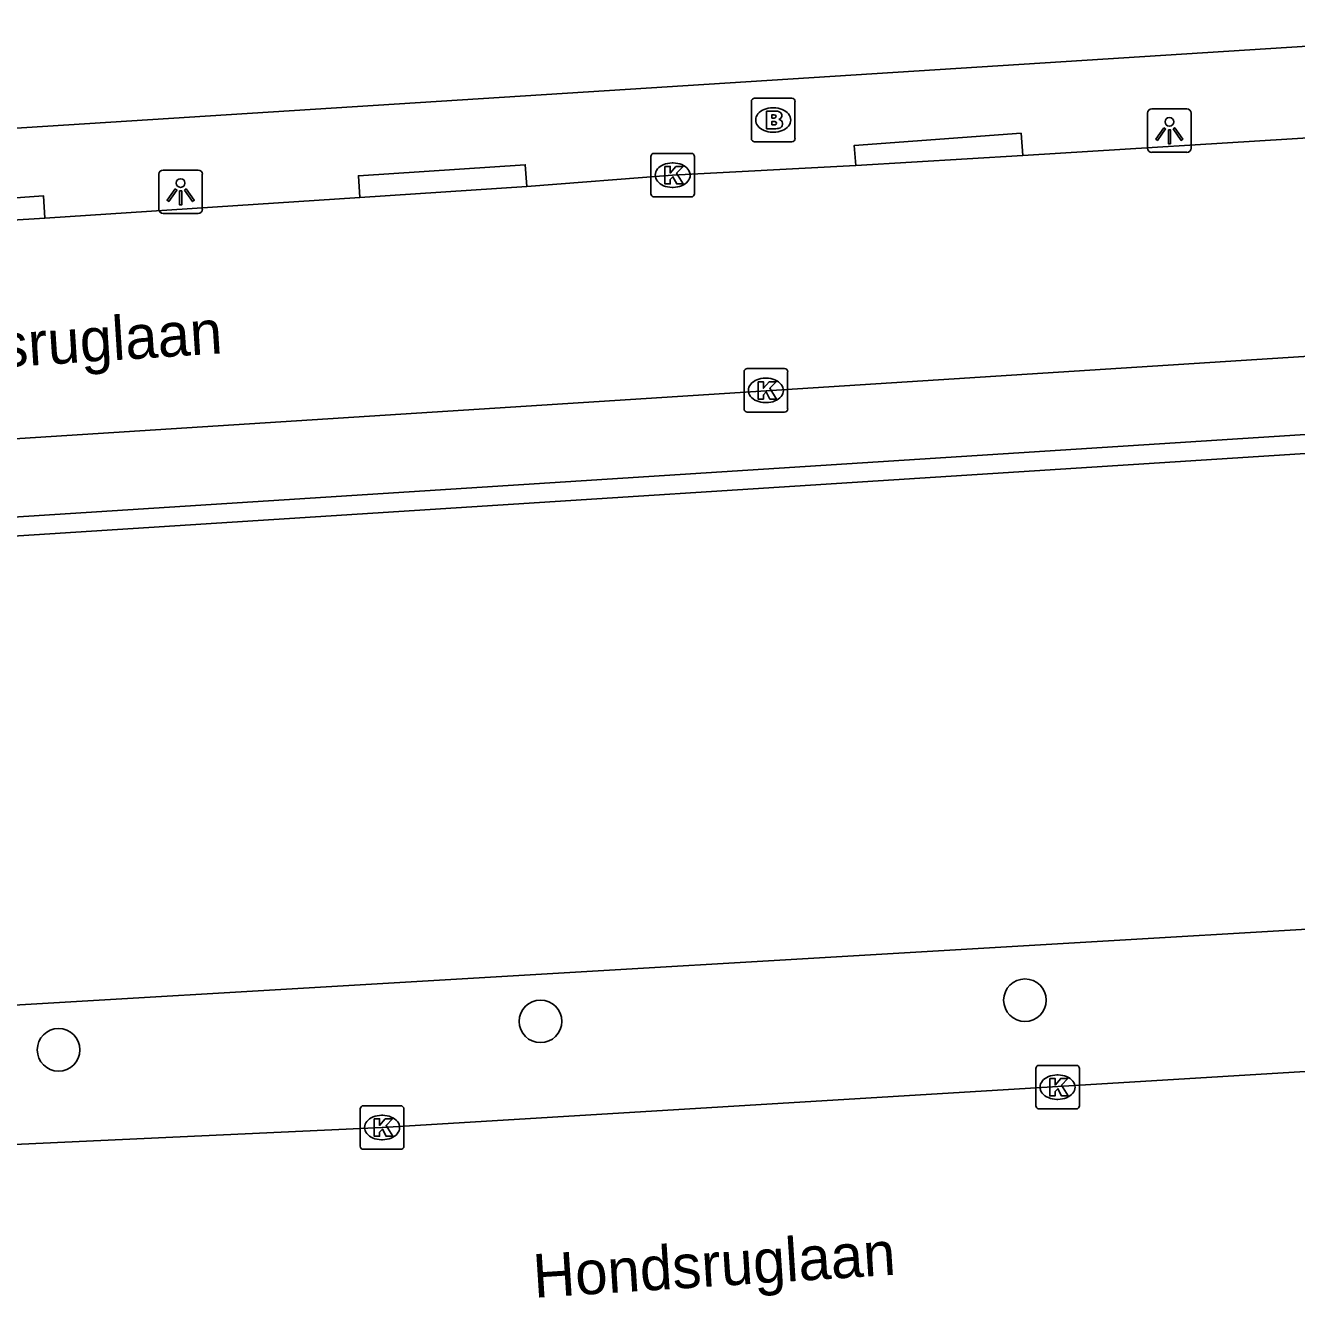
# Model space of a CAD drawing. Extents: x 159628 to 160723, y 388176 to 389416.
# Drawn here: x 160594.78 to 160623.93, y 388334.2 to 388363.39 of the extents above; entities that cross this region are included whole.
import ezdxf

# ---------------------------------------------------------------- set-up
doc = ezdxf.new("R2010")
doc.units = 0
for name, color, linetype in [('IMGEO_Boom', 7, 'Continuous'), ('IMGEO_Brandkraan', 7, 'Continuous'), ('IMGEO_Groenvoorziening', 7, 'Continuous'), ('IMGEO_Kolk', 7, 'Continuous'), ('IMGEO_Lichtpunt', 7, 'Continuous'), ('IMGEO_Openbare_ruimte_label', 7, 'Continuous'), ('IMGEO_Rijbaan_lokaal_open', 7, 'Continuous'), ('IMGEO_Rijbaan_regionaal_gesloten', 7, 'Continuous'), ('IMGEO_Voetpad_open', 7, 'Continuous')]:
    doc.layers.add(name, color=color, linetype=linetype)

msp = doc.modelspace()

# ---------------------------------------------------------------- linework, layer by layer
at = {"layer": 'IMGEO_Boom'}
for centre in [(160617.704, 388341.023), (160606.592, 388340.539), (160595.54, 388339.886)]:
    msp.add_circle(centre, 0.489, dxfattribs=at)
at = {"layer": 'IMGEO_Brandkraan'}
for p, q in [((160611.428, 388360.793), (160611.428, 388361.645)), ((160611.503, 388361.719), (160612.355, 388361.719)), ((160612.429, 388361.645), (160612.429, 388360.793)), ((160611.916, 388361.499), (160611.941, 388361.499)), ((160611.939, 388360.939), (160611.914, 388360.939)), ((160612.355, 388360.719), (160611.503, 388360.719))]:
    msp.add_line(p, q, dxfattribs=at)
for points in [[(160611.428, 388360.793), (160611.428, 388361.645)], [(160611.503, 388361.719), (160612.355, 388361.719)], [(160612.429, 388361.645), (160612.429, 388360.793)], [(160611.776, 388361.419), (160611.776, 388361.019), (160611.989, 388361.019)], [(160612.007, 388361.419), (160611.776, 388361.419)], [(160611.955, 388361.338), (160611.901, 388361.338), (160611.901, 388361.262)], [(160611.901, 388361.262), (160611.954, 388361.262)], [(160611.963, 388361.186), (160611.901, 388361.186), (160611.901, 388361.105)], [(160611.901, 388361.105), (160611.963, 388361.105)], [(160612.355, 388360.719), (160611.503, 388360.719)]]:
    msp.add_lwpolyline(points, dxfattribs=at)
for centre, radius, start, end in [((160611.505, 388361.643), 0.0765, 91.552, 178.448), ((160611.505, 388361.643), 0.0765, 91.552, 178.448), ((160612.353, 388361.643), 0.0765, 1.552, 88.448), ((160612.353, 388361.643), 0.0765, 1.552, 88.448), ((160611.956, 388361.3), 0.0379, 267.8285, 90.9355), ((160612.011, 388361.274), 0.145, 59.4692, 91.5367), ((160612.036, 388361.321), 0.0922, 285.5137, 58.1501), ((160612.041, 388361.129), 0.105, 301.3115, 78.989), ((160611.964, 388361.145), 0.0404, 269.8759, 90.5077), ((160611.995, 388361.27), 0.251, 268.6676, 293.5347), ((160611.505, 388360.795), 0.0765, 181.552, 268.448), ((160611.505, 388360.795), 0.0765, 181.552, 268.448), ((160612.353, 388360.795), 0.0765, 271.552, 358.448), ((160612.353, 388360.795), 0.0765, 271.552, 358.448)]:
    msp.add_arc(centre, radius, start, end, dxfattribs=at)
for centre, major_axis, ratio, start_param, end_param in [((160611.915, 388361.219), (-0.387, 0.002), 0.722429, 4.712389, 7.853982), ((160611.94, 388361.219), (-0.39, 0.002), 0.717154, 1.570796, 4.712389)]:
    msp.add_ellipse(centre, major_axis=major_axis, ratio=ratio, start_param=start_param, end_param=end_param, dxfattribs=at)
at = {"layer": 'IMGEO_Groenvoorziening'}
msp.add_lwpolyline([(160639.389, 388343.548), (160592.566, 388340.797)], dxfattribs=at)
at = {"layer": 'IMGEO_Kolk'}
for p, q in [((160609.123, 388359.527), (160609.123, 388360.379)), ((160609.198, 388360.453), (160610.05, 388360.453)), ((160610.124, 388360.379), (160610.124, 388359.527)), ((160609.611, 388360.233), (160609.636, 388360.233)), ((160609.634, 388359.673), (160609.609, 388359.673)), ((160610.05, 388359.453), (160609.198, 388359.453)), ((160611.26, 388354.589), (160611.26, 388355.441)), ((160611.335, 388355.515), (160612.187, 388355.515)), ((160612.261, 388355.441), (160612.261, 388354.589)), ((160611.748, 388355.295), (160611.773, 388355.295)), ((160612.187, 388354.515), (160611.335, 388354.515)), ((160611.771, 388354.735), (160611.746, 388354.735)), ((160617.95, 388338.603), (160617.95, 388339.455)), ((160618.025, 388339.529), (160618.877, 388339.529)), ((160618.951, 388339.455), (160618.951, 388338.603)), ((160618.438, 388339.309), (160618.463, 388339.309)), ((160618.461, 388338.749), (160618.436, 388338.749)), ((160602.459, 388337.677), (160602.459, 388338.529)), ((160602.534, 388338.603), (160603.386, 388338.603)), ((160603.46, 388338.529), (160603.46, 388337.677)), ((160618.877, 388338.529), (160618.025, 388338.529)), ((160602.947, 388338.383), (160602.972, 388338.383)), ((160603.386, 388337.603), (160602.534, 388337.603)), ((160602.97, 388337.823), (160602.945, 388337.823))]:
    msp.add_line(p, q, dxfattribs=at)
for points in [[(160609.123, 388359.527), (160609.123, 388360.379)], [(160609.198, 388360.453), (160610.05, 388360.453)], [(160610.124, 388360.379), (160610.124, 388359.527)], [(160609.444, 388360.153), (160609.567, 388360.153), (160609.567, 388360.002), (160609.697, 388360.153), (160609.861, 388360.153), (160609.715, 388360.002), (160609.868, 388359.753), (160609.716, 388359.753), (160609.631, 388359.917), (160609.567, 388359.85), (160609.567, 388359.753), (160609.444, 388359.753), (160609.444, 388360.153)], [(160610.05, 388359.453), (160609.198, 388359.453)], [(160611.26, 388354.589), (160611.26, 388355.441)], [(160611.335, 388355.515), (160612.187, 388355.515)], [(160612.261, 388355.441), (160612.261, 388354.589)], [(160611.581, 388355.215), (160611.704, 388355.215), (160611.704, 388355.064), (160611.834, 388355.215), (160611.998, 388355.215), (160611.852, 388355.064), (160612.005, 388354.815), (160611.853, 388354.815), (160611.768, 388354.979), (160611.704, 388354.912), (160611.704, 388354.815), (160611.581, 388354.815), (160611.581, 388355.215)], [(160612.187, 388354.515), (160611.335, 388354.515)], [(160617.95, 388338.603), (160617.95, 388339.455)], [(160618.025, 388339.529), (160618.877, 388339.529)], [(160618.951, 388339.455), (160618.951, 388338.603)], [(160618.271, 388339.229), (160618.394, 388339.229), (160618.394, 388339.078), (160618.524, 388339.229), (160618.688, 388339.229), (160618.542, 388339.078), (160618.695, 388338.829), (160618.543, 388338.829), (160618.458, 388338.993), (160618.394, 388338.926), (160618.394, 388338.829), (160618.271, 388338.829), (160618.271, 388339.229)], [(160602.459, 388337.677), (160602.459, 388338.529)], [(160602.534, 388338.603), (160603.386, 388338.603)], [(160603.46, 388338.529), (160603.46, 388337.677)], [(160618.877, 388338.529), (160618.025, 388338.529)], [(160602.78, 388338.303), (160602.903, 388338.303), (160602.903, 388338.152), (160603.033, 388338.303), (160603.197, 388338.303), (160603.051, 388338.152), (160603.204, 388337.903), (160603.052, 388337.903), (160602.967, 388338.067), (160602.903, 388338), (160602.903, 388337.903), (160602.78, 388337.903), (160602.78, 388338.303)], [(160603.386, 388337.603), (160602.534, 388337.603)]]:
    msp.add_lwpolyline(points, dxfattribs=at)
for centre, start, end in [((160609.2, 388360.377), 91.552, 178.448), ((160609.2, 388360.377), 91.552, 178.448), ((160610.048, 388360.377), 1.552, 88.448), ((160610.048, 388360.377), 1.552, 88.448), ((160609.2, 388359.529), 181.552, 268.448), ((160609.2, 388359.529), 181.552, 268.448), ((160610.048, 388359.529), 271.552, 358.448), ((160610.048, 388359.529), 271.552, 358.448), ((160611.337, 388355.439), 91.552, 178.448), ((160611.337, 388355.439), 91.552, 178.448), ((160612.185, 388355.439), 1.552, 88.448), ((160612.185, 388355.439), 1.552, 88.448), ((160611.337, 388354.591), 181.552, 268.448), ((160611.337, 388354.591), 181.552, 268.448), ((160612.185, 388354.591), 271.552, 358.448), ((160612.185, 388354.591), 271.552, 358.448), ((160618.027, 388339.453), 91.552, 178.448), ((160618.027, 388339.453), 91.552, 178.448), ((160618.875, 388339.453), 1.552, 88.448), ((160618.875, 388339.453), 1.552, 88.448), ((160602.536, 388338.527), 91.552, 178.448), ((160602.536, 388338.527), 91.552, 178.448), ((160603.384, 388338.527), 1.552, 88.448), ((160603.384, 388338.527), 1.552, 88.448), ((160618.027, 388338.605), 181.552, 268.448), ((160618.027, 388338.605), 181.552, 268.448), ((160618.875, 388338.605), 271.552, 358.448), ((160618.875, 388338.605), 271.552, 358.448), ((160602.536, 388337.679), 181.552, 268.448), ((160602.536, 388337.679), 181.552, 268.448), ((160603.384, 388337.679), 271.552, 358.448), ((160603.384, 388337.679), 271.552, 358.448)]:
    msp.add_arc(centre, 0.0765, start, end, dxfattribs=at)
for centre, major_axis, ratio, start_param, end_param in [((160609.61, 388359.953), (-0.387, 0.002), 0.722429, 4.712389, 7.853982), ((160609.635, 388359.953), (-0.39, 0.002), 0.717154, 1.570796, 4.712389), ((160611.747, 388355.015), (-0.387, 0.002), 0.722429, 4.712389, 7.853982), ((160611.772, 388355.015), (-0.39, 0.002), 0.717154, 1.570796, 4.712389), ((160618.437, 388339.029), (-0.387, 0.002), 0.722429, 4.712389, 7.853982), ((160618.462, 388339.029), (-0.39, 0.002), 0.717154, 1.570796, 4.712389), ((160602.946, 388338.103), (-0.387, 0.002), 0.722429, 4.712389, 7.853982), ((160602.971, 388338.103), (-0.39, 0.002), 0.717154, 1.570796, 4.712389)]:
    msp.add_ellipse(centre, major_axis=major_axis, ratio=ratio, start_param=start_param, end_param=end_param, dxfattribs=at)
at = {"layer": 'IMGEO_Lichtpunt'}
for p, q in [((160620.516, 388361.378), (160620.516, 388360.571)), ((160620.516, 388361.378), (160620.516, 388360.571)), ((160621.418, 388361.473), (160620.61, 388361.473)), ((160621.418, 388361.473), (160620.61, 388361.473)), ((160621.512, 388360.571), (160621.512, 388361.378)), ((160621.512, 388360.571), (160621.512, 388361.378)), ((160620.61, 388360.477), (160621.418, 388360.477)), ((160620.61, 388360.477), (160621.418, 388360.477)), ((160598.742, 388360.07), (160597.934, 388360.07)), ((160598.742, 388360.07), (160597.934, 388360.07)), ((160597.84, 388359.975), (160597.84, 388359.168)), ((160597.84, 388359.975), (160597.84, 388359.168)), ((160598.836, 388359.168), (160598.836, 388359.975)), ((160598.836, 388359.168), (160598.836, 388359.975)), ((160597.934, 388359.074), (160598.742, 388359.074)), ((160597.934, 388359.074), (160598.742, 388359.074))]:
    msp.add_line(p, q, dxfattribs=at)
for points in [[(160620.89, 388361.042), (160620.929, 388361.014), (160620.741, 388360.752), (160620.703, 388360.779), (160620.89, 388361.042)], [(160620.992, 388360.994), (160621.039, 388360.994), (160621.039, 388360.672), (160620.992, 388360.672), (160620.992, 388360.994)], [(160621.102, 388361.014), (160621.14, 388361.041), (160621.327, 388360.779), (160621.288, 388360.751), (160621.102, 388361.014)], [(160598.214, 388359.639), (160598.253, 388359.611), (160598.065, 388359.349), (160598.027, 388359.376), (160598.214, 388359.639)], [(160598.316, 388359.591), (160598.363, 388359.591), (160598.363, 388359.269), (160598.316, 388359.269), (160598.316, 388359.591)], [(160598.426, 388359.611), (160598.464, 388359.638), (160598.651, 388359.376), (160598.612, 388359.348), (160598.426, 388359.611)]]:
    msp.add_lwpolyline(points, dxfattribs=at)
for centre in [(160621.015, 388361.176), (160598.339, 388359.773)]:
    msp.add_circle(centre, 0.0994, dxfattribs=at)
for centre, start, end in [((160620.61, 388361.378), 90, 180), ((160620.61, 388361.378), 90, 180), ((160621.418, 388361.378), 0, 90), ((160621.418, 388361.378), 0, 90), ((160620.61, 388360.571), 180, 270), ((160620.61, 388360.571), 180, 270), ((160621.418, 388360.571), 270, 0), ((160621.418, 388360.571), 270, 360), ((160597.934, 388359.975), 90, 180), ((160597.934, 388359.975), 90, 180), ((160598.742, 388359.975), 0, 90), ((160598.742, 388359.975), 0, 90), ((160597.934, 388359.168), 180, 270), ((160597.934, 388359.168), 180, 270), ((160598.742, 388359.168), 270, 0), ((160598.742, 388359.168), 270, 360)]:
    msp.add_arc(centre, 0.0946, start, end, dxfattribs=at)
at = {"layer": 'IMGEO_Rijbaan_lokaal_open'}
for points in [[(160617.652, 388360.402), (160624.577, 388360.831)], [(160617.652, 388360.402), (160613.821, 388360.171)], [(160606.276, 388359.695), (160609.62, 388359.952), (160613.821, 388360.171)], [(160606.276, 388359.695), (160602.448, 388359.442)], [(160537.182, 388350.244), (160681.203, 388359.438)], [(160595.227, 388358.969), (160602.448, 388359.442)], [(160595.227, 388358.969), (160591.396, 388358.729)]]:
    msp.add_lwpolyline(points, dxfattribs=at)
at = {"layer": 'IMGEO_Rijbaan_regionaal_gesloten'}
msp.add_lwpolyline([(160715.275, 388348.763), (160695.182, 388346.963), (160679.735, 388345.243), (160664.339, 388343.297), (160650.929, 388341.506), (160633.959, 388339.983), (160602.96, 388338.103), (160587.404, 388337.384), (160571.906, 388337.242), (160555.393, 388337.291), (160535.643, 388336.797)], dxfattribs=at)
at = {"layer": 'IMGEO_Voetpad_open'}
for points in [[(160533.761, 388357.171), (160630.927, 388363.34), (160718.902, 388369.02)], [(160613.821, 388360.171), (160613.787, 388360.635), (160617.615, 388360.914), (160617.652, 388360.402)], [(160602.448, 388359.442), (160602.416, 388359.94), (160606.244, 388360.193), (160606.276, 388359.695)], [(160591.396, 388358.729), (160591.362, 388359.201), (160595.19, 388359.48), (160595.227, 388358.969)], [(160539.765, 388348.165), (160679.578, 388357.114), (160681.203, 388359.438)], [(160678.87, 388357.502), (160539.996, 388348.618)]]:
    msp.add_lwpolyline(points, dxfattribs=at)

# ---------------------------------------------------------------- texts
at = {"layer": 'IMGEO_Openbare_ruimte_label'}
for p in [(160591.01, 388355.334), (160606.451, 388334.195)]:
    msp.add_text('Hondsruglaan', height=1, rotation=3.6693, dxfattribs=at).set_placement(p)

doc.saveas('drawing.dxf')
